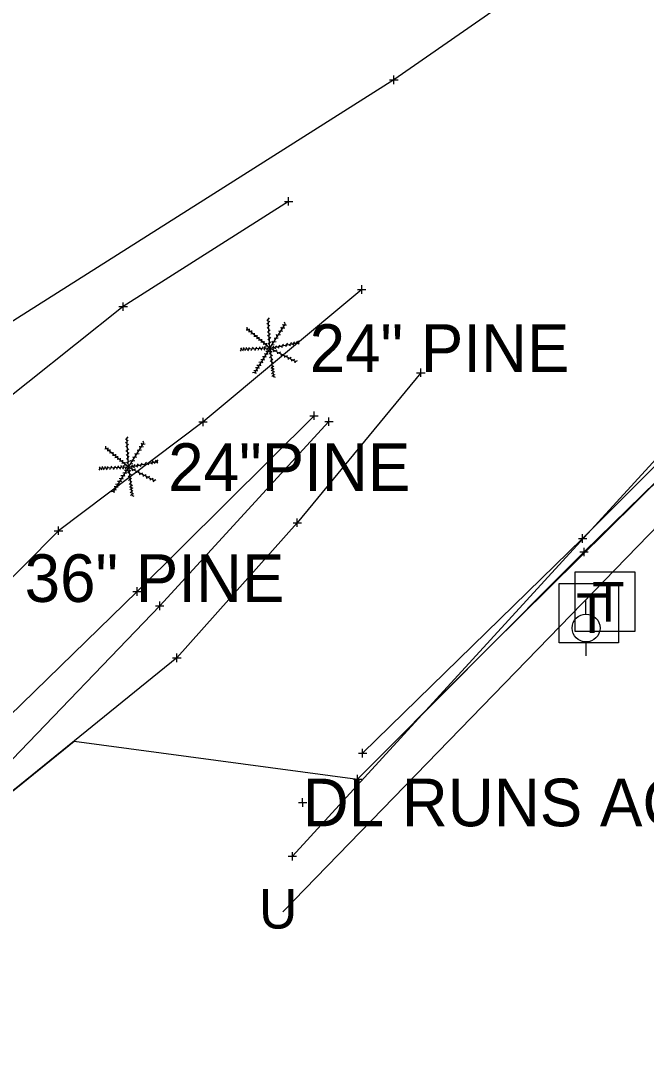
# Model space of a CAD drawing. Extents: x -1 to 1157254, y -1 to 2021979.
# Drawn here: x 1146335 to 1146429.5, y 2016323.5 to 2016480.3 of the extents above; entities that cross this region are included whole.
import ezdxf

# ---------------------------------------------------------------- set-up
doc = ezdxf.new("R2010")
doc.units = 0
for name, color, linetype in [('S_BUILDING_ANNOT', 7, 'Continuous'), ('S_CATCH_BASIN_ANNOT', 7, 'Continuous'), ('S_CONTOUR_MAJOR', 7, 'Continuous'), ('S_CTL_TABLE', 7, 'Continuous'), ('S_CURB', 7, 'Continuous'), ('S_DRIVEWAY_ANNOT', 7, 'Continuous'), ('S_DROP_INLET', 7, 'Continuous'), ('S_EDGE_BITUMINOUS_ANNOT', 7, 'Continuous'), ('S_FENCE', 7, 'Continuous'), ('S_GAS_PUMP_ISLAND_ANNOT', 7, 'Continuous'), ('S_GATE', 7, 'Continuous'), ('S_GATE_ANNOT', 7, 'Continuous')]:
    doc.layers.add(name, color=color, linetype=linetype)

msp = doc.modelspace()

# ---------------------------------------------------------------- linework, layer by layer
at = {"layer": 'S_BUILDING_ANNOT'}
for p, q in [((1146390.75, 2016471.4), (1146392.02, 2016471.4)), ((1146391.39, 2016470.76), (1146391.38, 2016472.03)), ((1146391.39, 2016471.4), (1146391.39, 2016471.4)), ((1146378.7, 2016420.63), (1146379.97, 2016420.63)), ((1146379.34, 2016419.99), (1146379.33, 2016421.26)), ((1146379.33, 2016420.63), (1146379.33, 2016420.63)), ((1146380.93, 2016419.74), (1146382.21, 2016419.74)), ((1146381.57, 2016419.11), (1146381.57, 2016420.38)), ((1146381.57, 2016419.74), (1146381.57, 2016419.74)), ((1146419.28, 2016402.09), (1146420.55, 2016402.09)), ((1146419.92, 2016401.45), (1146419.92, 2016402.72)), ((1146419.92, 2016402.09), (1146419.92, 2016402.09)), ((1146420.15, 2016399.42), (1146420.14, 2016400.69)), ((1146419.51, 2016400.05), (1146420.78, 2016400.05)), ((1146420.15, 2016400.05), (1146420.15, 2016400.05)), ((1146351.95, 2016394.07), (1146353.23, 2016394.08)), ((1146352.59, 2016393.44), (1146352.59, 2016394.71)), ((1146352.59, 2016394.07), (1146352.59, 2016394.07)), ((1146356.01, 2016391.27), (1146356.01, 2016392.54)), ((1146355.37, 2016391.91), (1146356.64, 2016391.91)), ((1146356.01, 2016391.91), (1146356.01, 2016391.91)), ((1146386.02, 2016369.63), (1146387.29, 2016369.64)), ((1146386.66, 2016369), (1146386.65, 2016370.27)), ((1146386.65, 2016369.64), (1146386.65, 2016369.64)), ((1146385.27, 2016365.71), (1146386.55, 2016365.72)), ((1146385.91, 2016365.08), (1146385.91, 2016366.35)), ((1146385.91, 2016365.71), (1146385.91, 2016365.71)), ((1146377.61, 2016361.55), (1146377.6, 2016362.82)), ((1146376.97, 2016362.19), (1146378.24, 2016362.19)), ((1146377.6, 2016362.19), (1146377.6, 2016362.19)), ((1146376.05, 2016353.43), (1146376.05, 2016354.7)), ((1146375.41, 2016354.06), (1146376.69, 2016354.07)), ((1146376.05, 2016354.06), (1146376.05, 2016354.06))]:
    msp.add_line(p, q, dxfattribs=at)
at = {"layer": 'S_CATCH_BASIN_ANNOT'}
for p, q in [((1146420.43, 2016390.63), (1146420.43, 2016392.76)), ((1146420.43, 2016386.41), (1146420.43, 2016384.35))]:
    msp.add_line(p, q, dxfattribs=at)
for points in [[(1146418.8, 2016388.03), (1146418.8, 2016397.02), (1146427.79, 2016397.02), (1146427.79, 2016388.03)], [(1146416.37, 2016386.29), (1146416.37, 2016395.28), (1146425.37, 2016395.28), (1146425.37, 2016386.29)]]:
    msp.add_lwpolyline(points, close=True, dxfattribs=at)
msp.add_circle((1146420.45, 2016388.55), 2.11, dxfattribs=at)
at = {"layer": 'S_CTL_TABLE'}
for p, q in [((1146375.48, 2016452.39), (1146375.48, 2016453.66)), ((1146374.85, 2016453.02), (1146376.12, 2016453.03)), ((1146375.48, 2016453.03), (1146375.48, 2016453.03)), ((1146385.9, 2016439.72), (1146387.17, 2016439.72)), ((1146386.54, 2016439.08), (1146386.54, 2016440.36)), ((1146386.54, 2016439.72), (1146386.54, 2016439.72)), ((1146350.48, 2016436.49), (1146350.48, 2016437.77)), ((1146349.84, 2016437.13), (1146351.11, 2016437.13)), ((1146350.48, 2016437.13), (1146350.48, 2016437.13)), ((1146394.83, 2016427.12), (1146396.11, 2016427.13)), ((1146395.47, 2016426.49), (1146395.47, 2016427.76)), ((1146395.47, 2016427.12), (1146395.47, 2016427.12)), ((1146361.91, 2016419.7), (1146363.18, 2016419.7)), ((1146362.55, 2016419.07), (1146362.55, 2016420.34)), ((1146362.55, 2016419.7), (1146362.55, 2016419.7)), ((1146376.79, 2016403.82), (1146376.78, 2016405.09)), ((1146340.69, 2016402.61), (1146340.69, 2016403.89)), ((1146376.15, 2016404.45), (1146377.42, 2016404.45)), ((1146376.79, 2016404.45), (1146376.79, 2016404.45)), ((1146340.06, 2016403.25), (1146341.33, 2016403.25)), ((1146340.69, 2016403.25), (1146340.69, 2016403.25)), ((1146358.58, 2016383.41), (1146358.58, 2016384.68)), ((1146357.94, 2016384.04), (1146359.22, 2016384.05)), ((1146358.58, 2016384.05), (1146358.58, 2016384.05))]:
    msp.add_line(p, q, dxfattribs=at)
at = {"layer": 'S_CURB'}
for p, q in [((1146372.4, 2016434.93), (1146372.18, 2016435.13)), ((1146372.66, 2016430.85), (1146372.39, 2016435.29)), ((1146372.4, 2016435.18), (1146372.59, 2016435.41)), ((1146372.43, 2016434.7), (1146372.62, 2016434.93)), ((1146374.97, 2016434.5), (1146374.88, 2016434.79)), ((1146369.38, 2016433.59), (1146369.08, 2016433.55)), ((1146372.66, 2016430.85), (1146369.2, 2016433.76)), ((1146369.23, 2016433.74), (1146369.23, 2016434.04)), ((1146369.72, 2016433.32), (1146369.43, 2016433.29)), ((1146369.55, 2016433.48), (1146369.55, 2016433.78)), ((1146369.9, 2016433.19), (1146369.9, 2016433.49)), ((1146370.32, 2016432.83), (1146370.32, 2016433.13)), ((1146372.44, 2016434.37), (1146372.21, 2016434.57)), ((1146372.46, 2016433.79), (1146372.24, 2016433.99)), ((1146372.49, 2016433.14), (1146372.27, 2016433.33)), ((1146372.46, 2016434.1), (1146372.65, 2016434.34)), ((1146372.5, 2016433.39), (1146372.69, 2016433.63)), ((1146372.56, 2016432.82), (1146372.75, 2016433.06)), ((1146372.66, 2016430.85), (1146375, 2016434.54)), ((1146374.14, 2016433.19), (1146374.05, 2016433.48)), ((1146374.3, 2016433.41), (1146374.59, 2016433.45)), ((1146374.43, 2016433.71), (1146374.34, 2016434)), ((1146374.62, 2016433.9), (1146374.92, 2016433.94)), ((1146374.73, 2016434.16), (1146374.64, 2016434.45)), ((1146374.86, 2016434.32), (1146375.16, 2016434.37)), ((1146370.09, 2016432.99), (1146369.79, 2016432.97)), ((1146370.54, 2016432.62), (1146370.24, 2016432.6)), ((1146370.9, 2016432.29), (1146370.61, 2016432.27)), ((1146370.73, 2016432.5), (1146370.73, 2016432.8)), ((1146371.24, 2016432.03), (1146370.94, 2016432)), ((1146371.05, 2016432.22), (1146371.05, 2016432.52)), ((1146371.58, 2016431.73), (1146371.28, 2016431.71)), ((1146371.42, 2016431.92), (1146371.42, 2016432.22)), ((1146371.79, 2016431.61), (1146371.79, 2016431.91)), ((1146372.14, 2016431.3), (1146372.14, 2016431.6)), ((1146372.53, 2016432.54), (1146372.3, 2016432.74)), ((1146372.57, 2016431.98), (1146372.34, 2016432.17)), ((1146372.58, 2016431.36), (1146372.36, 2016431.55)), ((1146372.58, 2016432.26), (1146372.77, 2016432.49)), ((1146372.6, 2016431.59), (1146372.79, 2016431.82)), ((1146372.66, 2016430.85), (1146377.08, 2016431.72)), ((1146373.1, 2016431.61), (1146373.01, 2016431.89)), ((1146373.29, 2016431.81), (1146373.59, 2016431.85)), ((1146373.46, 2016432.14), (1146373.38, 2016432.42)), ((1146373.63, 2016432.35), (1146373.92, 2016432.39)), ((1146373.76, 2016432.63), (1146373.67, 2016432.91)), ((1146373.97, 2016432.87), (1146374.27, 2016432.91)), ((1146375.16, 2016431.37), (1146375.36, 2016431.59)), ((1146375.76, 2016431.46), (1146375.96, 2016431.68)), ((1146376.01, 2016431.51), (1146376.26, 2016431.35)), ((1146376.24, 2016431.56), (1146376.44, 2016431.79)), ((1146376.43, 2016431.6), (1146376.68, 2016431.44)), ((1146376.68, 2016431.65), (1146376.89, 2016431.88)), ((1146376.84, 2016431.66), (1146377.09, 2016431.5)), ((1146376.91, 2016431.71), (1146377.11, 2016431.93)), ((1146368.29, 2016430.64), (1146368.16, 2016430.37)), ((1146372.66, 2016430.85), (1146368.21, 2016430.64)), ((1146368.44, 2016430.66), (1146368.27, 2016430.91)), ((1146368.64, 2016430.67), (1146368.51, 2016430.4)), ((1146368.83, 2016430.69), (1146368.66, 2016430.94)), ((1146368.98, 2016430.69), (1146368.85, 2016430.42)), ((1146369.23, 2016430.69), (1146369.06, 2016430.94)), ((1146369.4, 2016430.7), (1146369.27, 2016430.43)), ((1146369.63, 2016430.72), (1146369.46, 2016430.96)), ((1146369.91, 2016430.72), (1146369.78, 2016430.46)), ((1146370.2, 2016430.73), (1146370.03, 2016430.98)), ((1146372.66, 2016430.85), (1146370.28, 2016427.08)), ((1146370.47, 2016430.75), (1146370.34, 2016430.48)), ((1146370.75, 2016430.77), (1146370.58, 2016431.02)), ((1146370.96, 2016430.77), (1146370.82, 2016430.5)), ((1146371.23, 2016430.78), (1146371.06, 2016431.03)), ((1146371.43, 2016430.8), (1146371.29, 2016430.53)), ((1146371.67, 2016430.82), (1146371.5, 2016431.07)), ((1146371.95, 2016431.43), (1146371.65, 2016431.41)), ((1146371.88, 2016430.8), (1146371.75, 2016430.53)), ((1146372.09, 2016429.99), (1146371.79, 2016429.96)), ((1146372, 2016430.86), (1146371.83, 2016431.11)), ((1146372.31, 2016431.14), (1146372.01, 2016431.11)), ((1146372.33, 2016430.36), (1146372.03, 2016430.32)), ((1146372.27, 2016430.81), (1146372.14, 2016430.55)), ((1146372.24, 2016430.2), (1146372.31, 2016429.91)), ((1146372.45, 2016430.53), (1146372.53, 2016430.24)), ((1146372.72, 2016430.18), (1146372.52, 2016429.95)), ((1146372.66, 2016430.85), (1146376.57, 2016428.81)), ((1146372.66, 2016430.85), (1146373.19, 2016426.48)), ((1146372.74, 2016430.43), (1146372.99, 2016430.27)), ((1146372.99, 2016430.67), (1146373.25, 2016430.81)), ((1146373.01, 2016431.34), (1146373.3, 2016431.39)), ((1146373.03, 2016430.94), (1146373.24, 2016431.16)), ((1146373.17, 2016430.58), (1146373.24, 2016430.28)), ((1146373.28, 2016430.97), (1146373.53, 2016430.81)), ((1146373.43, 2016431), (1146373.64, 2016431.22)), ((1146373.46, 2016430.45), (1146373.73, 2016430.59)), ((1146373.75, 2016430.27), (1146373.82, 2016429.98)), ((1146373.79, 2016431.05), (1146374.05, 2016430.89)), ((1146373.96, 2016431.1), (1146374.17, 2016431.32)), ((1146374.02, 2016430.14), (1146374.28, 2016430.28)), ((1146374.28, 2016430), (1146374.35, 2016429.7)), ((1146374.31, 2016431.16), (1146374.56, 2016431)), ((1146374.53, 2016431.23), (1146374.73, 2016431.45)), ((1146374.57, 2016429.86), (1146374.84, 2016430)), ((1146374.92, 2016431.29), (1146375.17, 2016431.13)), ((1146375.5, 2016431.39), (1146375.75, 2016431.23)), ((1146371.3, 2016428.71), (1146371, 2016428.67)), ((1146371.16, 2016428.45), (1146371.24, 2016428.16)), ((1146371.56, 2016429.12), (1146371.26, 2016429.09)), ((1146371.45, 2016428.92), (1146371.52, 2016428.63)), ((1146371.81, 2016429.54), (1146371.52, 2016429.51)), ((1146371.7, 2016429.34), (1146371.78, 2016429.05)), ((1146371.96, 2016429.76), (1146372.04, 2016429.47)), ((1146372.78, 2016429.6), (1146372.59, 2016429.37)), ((1146372.87, 2016429.04), (1146372.67, 2016428.81)), ((1146372.94, 2016428.47), (1146372.74, 2016428.24)), ((1146372.77, 2016429.87), (1146373.03, 2016429.72)), ((1146372.86, 2016429.31), (1146373.11, 2016429.15)), ((1146372.92, 2016428.76), (1146373.18, 2016428.6)), ((1146374.81, 2016429.72), (1146374.88, 2016429.43)), ((1146375.06, 2016429.6), (1146375.32, 2016429.74)), ((1146375.34, 2016429.43), (1146375.41, 2016429.14)), ((1146375.59, 2016429.33), (1146375.86, 2016429.47)), ((1146375.86, 2016429.17), (1146375.93, 2016428.88)), ((1146376.14, 2016429.05), (1146376.41, 2016429.19)), ((1146376.35, 2016428.92), (1146376.42, 2016428.63)), ((1146376.53, 2016428.85), (1146376.8, 2016428.99)), ((1146370.31, 2016427.16), (1146370.01, 2016427.13)), ((1146370.51, 2016427.47), (1146370.21, 2016427.43)), ((1146370.43, 2016427.33), (1146370.51, 2016427.04)), ((1146370.76, 2016427.88), (1146370.46, 2016427.85)), ((1146370.66, 2016427.67), (1146370.73, 2016427.38)), ((1146371, 2016428.25), (1146370.7, 2016428.22)), ((1146370.92, 2016428.07), (1146370.99, 2016427.78)), ((1146373, 2016428.01), (1146372.81, 2016427.78)), ((1146373.04, 2016427.63), (1146372.85, 2016427.4)), ((1146373.1, 2016427.18), (1146372.9, 2016426.96)), ((1146372.99, 2016428.25), (1146373.25, 2016428.09)), ((1146373.03, 2016427.82), (1146373.28, 2016427.66)), ((1146373.07, 2016427.41), (1146373.33, 2016427.25)), ((1146373.14, 2016426.94), (1146373.39, 2016426.79)), ((1146373.15, 2016426.77), (1146372.95, 2016426.54)), ((1146373.17, 2016426.6), (1146373.43, 2016426.45)), ((1146351.03, 2016417.2), (1146351.21, 2016417.43)), ((1146347.86, 2016415.76), (1146347.86, 2016416.05)), ((1146348.18, 2016415.5), (1146348.18, 2016415.8)), ((1146351.03, 2016416.95), (1146350.8, 2016417.15)), ((1146351.06, 2016416.39), (1146350.84, 2016416.59)), ((1146351.09, 2016415.81), (1146350.87, 2016416.01)), ((1146351.28, 2016412.87), (1146351.02, 2016417.31)), ((1146351.05, 2016416.72), (1146351.24, 2016416.95)), ((1146351.09, 2016416.12), (1146351.28, 2016416.35)), ((1146351.28, 2016412.87), (1146353.62, 2016416.55)), ((1146353.06, 2016415.73), (1146352.97, 2016416.02)), ((1146353.24, 2016415.92), (1146353.54, 2016415.96)), ((1146353.35, 2016416.18), (1146353.26, 2016416.47)), ((1146353.49, 2016416.34), (1146353.79, 2016416.39)), ((1146353.6, 2016416.52), (1146353.51, 2016416.81)), ((1146348, 2016415.61), (1146347.7, 2016415.57)), ((1146351.28, 2016412.87), (1146347.82, 2016415.78)), ((1146348.35, 2016415.34), (1146348.05, 2016415.31)), ((1146348.71, 2016415.01), (1146348.41, 2016414.99)), ((1146348.53, 2016415.21), (1146348.53, 2016415.51)), ((1146349.17, 2016414.64), (1146348.87, 2016414.62)), ((1146348.94, 2016414.85), (1146348.94, 2016415.15)), ((1146349.53, 2016414.31), (1146349.23, 2016414.29)), ((1146349.36, 2016414.52), (1146349.36, 2016414.82)), ((1146349.68, 2016414.24), (1146349.68, 2016414.54)), ((1146350.05, 2016413.94), (1146350.05, 2016414.24)), ((1146351.12, 2016415.16), (1146350.89, 2016415.35)), ((1146351.15, 2016414.56), (1146350.93, 2016414.76)), ((1146351.13, 2016415.41), (1146351.31, 2016415.64)), ((1146351.19, 2016414.84), (1146351.38, 2016415.08)), ((1146351.2, 2016414.28), (1146351.39, 2016414.51)), ((1146352.09, 2016414.16), (1146352, 2016414.44)), ((1146352.25, 2016414.37), (1146352.55, 2016414.41)), ((1146352.39, 2016414.65), (1146352.3, 2016414.93)), ((1146352.6, 2016414.88), (1146352.9, 2016414.93)), ((1146352.76, 2016415.21), (1146352.67, 2016415.5)), ((1146352.92, 2016415.43), (1146353.22, 2016415.47)), ((1146351.28, 2016412.87), (1146346.83, 2016412.66)), ((1146347.07, 2016412.68), (1146346.9, 2016412.93)), ((1146347.27, 2016412.69), (1146347.13, 2016412.42)), ((1146347.45, 2016412.71), (1146347.28, 2016412.96)), ((1146347.61, 2016412.7), (1146347.47, 2016412.44)), ((1146347.85, 2016412.71), (1146347.68, 2016412.96)), ((1146348.03, 2016412.72), (1146347.89, 2016412.45)), ((1146348.25, 2016412.73), (1146348.08, 2016412.98)), ((1146348.54, 2016412.74), (1146348.4, 2016412.48)), ((1146348.82, 2016412.75), (1146348.65, 2016413)), ((1146351.28, 2016412.87), (1146348.9, 2016409.1)), ((1146349.1, 2016412.77), (1146348.96, 2016412.5)), ((1146349.38, 2016412.79), (1146349.21, 2016413.03)), ((1146349.58, 2016412.79), (1146349.45, 2016412.52)), ((1146349.86, 2016414.05), (1146349.57, 2016414.02)), ((1146349.85, 2016412.8), (1146349.68, 2016413.05)), ((1146350.21, 2016413.75), (1146349.91, 2016413.73)), ((1146350.05, 2016412.81), (1146349.92, 2016412.55)), ((1146350.29, 2016412.84), (1146350.12, 2016413.09)), ((1146350.57, 2016413.45), (1146350.28, 2016413.43)), ((1146350.51, 2016412.82), (1146350.38, 2016412.55)), ((1146350.41, 2016413.63), (1146350.41, 2016413.93)), ((1146350.63, 2016412.88), (1146350.46, 2016413.12)), ((1146350.94, 2016413.16), (1146350.64, 2016413.13)), ((1146350.9, 2016412.83), (1146350.76, 2016412.57)), ((1146350.77, 2016413.32), (1146350.77, 2016413.62)), ((1146351.19, 2016413.99), (1146350.97, 2016414.19)), ((1146351.21, 2016413.38), (1146350.98, 2016413.57)), ((1146351.23, 2016413.61), (1146351.42, 2016413.84)), ((1146351.28, 2016412.87), (1146355.7, 2016413.74)), ((1146351.28, 2016412.87), (1146355.2, 2016410.83)), ((1146351.28, 2016412.87), (1146351.81, 2016408.5)), ((1146351.61, 2016412.69), (1146351.88, 2016412.83)), ((1146351.63, 2016413.36), (1146351.93, 2016413.41)), ((1146351.73, 2016413.63), (1146351.64, 2016413.91)), ((1146351.66, 2016412.96), (1146351.86, 2016413.18)), ((1146351.9, 2016412.99), (1146352.16, 2016412.83)), ((1146351.92, 2016413.83), (1146352.21, 2016413.87)), ((1146352.06, 2016413.02), (1146352.26, 2016413.24)), ((1146352.42, 2016413.07), (1146352.67, 2016412.91)), ((1146352.59, 2016413.12), (1146352.79, 2016413.34)), ((1146352.93, 2016413.18), (1146353.19, 2016413.02)), ((1146353.16, 2016413.25), (1146353.36, 2016413.47)), ((1146353.54, 2016413.31), (1146353.79, 2016413.15)), ((1146353.79, 2016413.39), (1146353.99, 2016413.61)), ((1146354.12, 2016413.41), (1146354.37, 2016413.25)), ((1146354.38, 2016413.48), (1146354.58, 2016413.7)), ((1146354.63, 2016413.53), (1146354.88, 2016413.37)), ((1146354.87, 2016413.58), (1146355.07, 2016413.8)), ((1146355.06, 2016413.62), (1146355.31, 2016413.46)), ((1146355.31, 2016413.67), (1146355.51, 2016413.9)), ((1146355.46, 2016413.68), (1146355.72, 2016413.52)), ((1146355.54, 2016413.72), (1146355.74, 2016413.95)), ((1146346.92, 2016412.66), (1146346.78, 2016412.39)), ((1146350.19, 2016411.14), (1146349.89, 2016411.11)), ((1146350.44, 2016411.56), (1146350.14, 2016411.53)), ((1146350.33, 2016411.36), (1146350.4, 2016411.07)), ((1146350.72, 2016412.01), (1146350.42, 2016411.97)), ((1146350.59, 2016411.78), (1146350.66, 2016411.49)), ((1146350.95, 2016412.38), (1146350.66, 2016412.34)), ((1146350.86, 2016412.21), (1146350.94, 2016411.92)), ((1146351.08, 2016412.55), (1146351.15, 2016412.26)), ((1146351.35, 2016412.2), (1146351.15, 2016411.97)), ((1146351.41, 2016411.62), (1146351.21, 2016411.39)), ((1146351.36, 2016412.45), (1146351.62, 2016412.29)), ((1146351.4, 2016411.89), (1146351.66, 2016411.74)), ((1146351.48, 2016411.32), (1146351.74, 2016411.17)), ((1146351.79, 2016412.6), (1146351.86, 2016412.3)), ((1146352.09, 2016412.47), (1146352.35, 2016412.61)), ((1146352.37, 2016412.29), (1146352.44, 2016412)), ((1146352.64, 2016412.16), (1146352.91, 2016412.3)), ((1146352.91, 2016412.01), (1146352.98, 2016411.72)), ((1146353.2, 2016411.88), (1146353.46, 2016412.02)), ((1146353.43, 2016411.74), (1146353.5, 2016411.45)), ((1146353.68, 2016411.62), (1146353.95, 2016411.76)), ((1146353.97, 2016411.45), (1146354.04, 2016411.16)), ((1146354.22, 2016411.35), (1146354.48, 2016411.49)), ((1146354.48, 2016411.19), (1146354.55, 2016410.9)), ((1146354.77, 2016411.07), (1146355.03, 2016411.21)), ((1146349.39, 2016409.9), (1146349.09, 2016409.87)), ((1146349.28, 2016409.69), (1146349.36, 2016409.4)), ((1146349.63, 2016410.27), (1146349.33, 2016410.24)), ((1146349.54, 2016410.09), (1146349.62, 2016409.8)), ((1146349.92, 2016410.72), (1146349.62, 2016410.69)), ((1146349.79, 2016410.47), (1146349.86, 2016410.18)), ((1146350.07, 2016410.94), (1146350.15, 2016410.65)), ((1146351.49, 2016411.06), (1146351.3, 2016410.83)), ((1146351.56, 2016410.49), (1146351.37, 2016410.26)), ((1146351.63, 2016410.03), (1146351.43, 2016409.8)), ((1146351.67, 2016409.65), (1146351.47, 2016409.42)), ((1146351.55, 2016410.78), (1146351.8, 2016410.62)), ((1146351.62, 2016410.27), (1146351.88, 2016410.11)), ((1146351.65, 2016409.83), (1146351.91, 2016409.68)), ((1146354.97, 2016410.94), (1146355.04, 2016410.65)), ((1146355.16, 2016410.87), (1146355.42, 2016411.01)), ((1146348.94, 2016409.18), (1146348.64, 2016409.15)), ((1146349.14, 2016409.49), (1146348.84, 2016409.45)), ((1146349.06, 2016409.34), (1146349.13, 2016409.05)), ((1146351.73, 2016409.2), (1146351.53, 2016408.98)), ((1146351.77, 2016408.78), (1146351.57, 2016408.56)), ((1146351.7, 2016409.43), (1146351.95, 2016409.27)), ((1146351.76, 2016408.96), (1146352.02, 2016408.81)), ((1146351.8, 2016408.62), (1146352.06, 2016408.47))]:
    msp.add_line(p, q, dxfattribs=at)
at = {"layer": 'S_DRIVEWAY_ANNOT'}
for points in [[(1146609.58, 2016587.1), (1146608.78, 2016585.95), (1146596.5, 2016573.76), (1146575.86, 2016552.68), (1146553.36, 2016531.33), (1146525.01, 2016503.84), (1146490.8, 2016469.06), (1146473.28, 2016453.24), (1146444.21, 2016423.53), (1146420.15, 2016400.05), (1146385.91, 2016365.71)], [(1146608.7, 2016587.9), (1146607.49, 2016587.16), (1146594.9, 2016575.38), (1146574.42, 2016554.17), (1146552.2, 2016532.83), (1146524.14, 2016504.64), (1146489.96, 2016470.15), (1146472.62, 2016454.66), (1146443.06, 2016425.22), (1146419.92, 2016402.09), (1146386.65, 2016369.64)], [(1146379.33, 2016420.63), (1146352.59, 2016394.07), (1146329.3, 2016371.43), (1146305.53, 2016345.18), (1146287.85, 2016329.58), (1146269.45, 2016318.5), (1146244.78, 2016301.23), (1146218.86, 2016278.17), (1146203.08, 2016256.58), (1146183.74, 2016236.1), (1146167.91, 2016219.5), (1146155.54, 2016209.23), (1146147.45, 2016199.07), (1146137.89, 2016190.31), (1146132.33, 2016183.79)], [(1146381.57, 2016419.74), (1146356.01, 2016391.91), (1146332.48, 2016367.4), (1146307.49, 2016344.18), (1146288.31, 2016325.73), (1146270.98, 2016316.04), (1146247.81, 2016297.34), (1146223.34, 2016273.97), (1146207.16, 2016253.42), (1146188.61, 2016229.34), (1146174.28, 2016216.35), (1146177.45, 2016212.1), (1146184.45, 2016201.96), (1146191.33, 2016196.09)]]:
    msp.add_lwpolyline(points, dxfattribs=at)
at = {"layer": 'S_DROP_INLET'}
msp.add_lwpolyline([(1146673.52, 2016650.06), (1146641.67, 2016617.07), (1146543.75, 2016518.41), (1146444.99, 2016418.15), (1146374.63, 2016345.67)], dxfattribs=at)
at = {"layer": 'S_EDGE_BITUMINOUS_ANNOT'}
for points in [[(1146375.48, 2016453.03), (1146350.48, 2016437.13), (1146328.78, 2016419.91), (1146305.24, 2016402.07), (1146277.49, 2016381.81)], [(1146386.54, 2016439.72), (1146362.55, 2016419.7), (1146340.69, 2016403.25), (1146319.41, 2016381.84), (1146293.85, 2016363.72)], [(1146395.47, 2016427.12), (1146376.79, 2016404.45), (1146358.58, 2016384.05), (1146332.97, 2016363.28), (1146311.92, 2016342.79)]]:
    msp.add_lwpolyline(points, dxfattribs=at)
at = {"layer": 'S_FENCE'}
for points in [[(1148182.05, 2017918.06), (1148146.03, 2017882.74), (1148036.88, 2017800.65), (1147915.13, 2017710.9), (1147841.97, 2017653.39), (1147689.75, 2017529.1), (1147550.85, 2017419.33), (1147452.64, 2017321.35), (1147370.71, 2017243.52), (1147258.33, 2017138.3), (1147166.15, 2017078.02), (1147070.18, 2016992.83), (1146962.81, 2016905.87), (1146854.86, 2016827.91), (1146747.33, 2016742.81), (1146665.82, 2016680.99), (1146623.06, 2016638.6), (1146514.26, 2016556.71), (1146391.39, 2016471.4), (1146322.08, 2016427.51), (1146235.84, 2016374), (1146176.66, 2016335.01), (1146181.42, 2016326.5)], [(1146690.44, 2016667.45), (1146636.41, 2016621.57), (1146545.52, 2016523.15), (1146438.63, 2016422.41), (1146376.05, 2016354.06)]]:
    msp.add_lwpolyline(points, dxfattribs=at)
at = {"layer": 'S_GAS_PUMP_ISLAND_ANNOT'}
msp.add_lwpolyline([(1146332.97, 2016363.28), (1146335.28, 2016365.15), (1146343.05, 2016371.45), (1146385.91, 2016365.71), (1146391.92, 2016371.74), (1146398.97, 2016378.82), (1146406.03, 2016385.9), (1146437.05, 2016416.55), (1146444.21, 2016423.53), (1146445.31, 2016424.66), (1146452.3, 2016431.8), (1146459.3, 2016438.95), (1146490.8, 2016469.06), (1146496.98, 2016475.35), (1146503.99, 2016482.47)], dxfattribs=at)

# ---------------------------------------------------------------- texts
at = {"layer": 'S_CATCH_BASIN_ANNOT'}
for p in [(1146421.36, 2016389.53), (1146418.93, 2016387.79)]:
    msp.add_text('T', height=6, dxfattribs=at).set_placement(p)
at = {"layer": 'S_CONTOUR_MAJOR'}
msp.add_text('U', height=6, dxfattribs=at).set_placement((1146371.01, 2016343.13))
at = {"layer": 'S_GATE'}
msp.add_text('DL RUNS ACROSS GRVL', height=7.2, dxfattribs=at).set_placement((1146377.6, 2016358.59))
at = {"layer": 'S_GATE_ANNOT'}
for s, p in [('24" PINE', (1146378.66, 2016427.25)), ('24"PINE', (1146357.28, 2016409.27)), ('36" PINE', (1146335.58, 2016392.49))]:
    msp.add_text(s, height=7.2, dxfattribs=at).set_placement(p)

doc.saveas('drawing.dxf')
